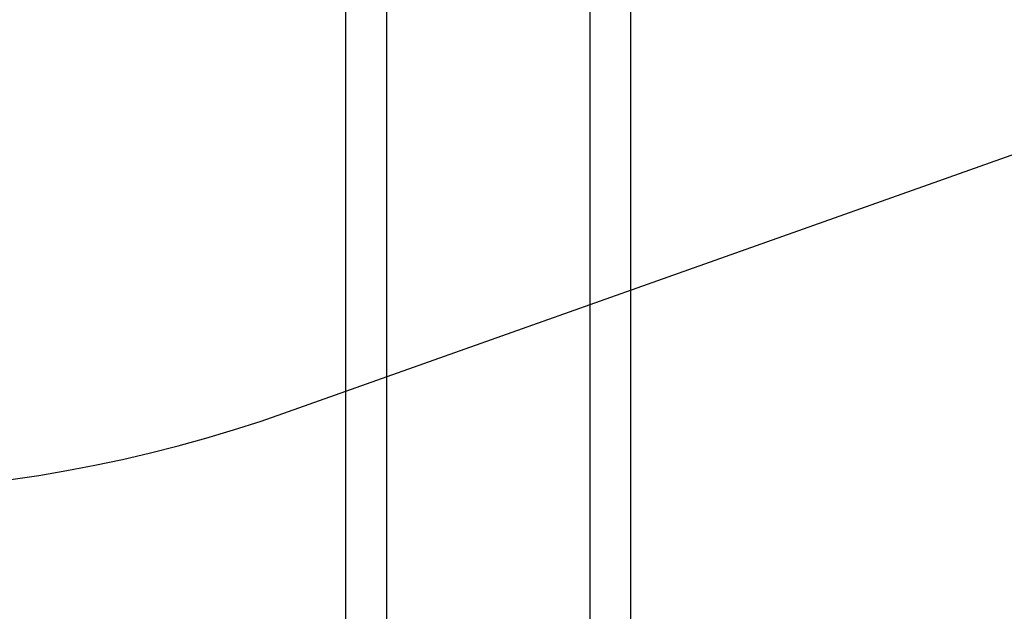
# Model space of a CAD drawing. Extents: x -169 to 6736, y -208 to 3022.
# Tile 647 of 656: x 6281 to 6305, y 1441 to 1456. Entities that reach past the tile are written whole.
import ezdxf

# ---------------------------------------------------------------- set-up
doc = ezdxf.new("R2010")
doc.units = 0
doc.header["$MEASUREMENT"] = 0
doc.layers.add('TANK-SLOPE', color=3, linetype='CONTINUOUS')
doc.layers.add('TANK-UST-RIB', color=7, linetype='CONTINUOUS')

msp = doc.modelspace()

# ---------------------------------------------------------------- linework, layer by layer
at = {"layer": 'TANK-SLOPE'}
msp.add_lwpolyline([(6331.20253, 1461.99195, 0.70597857), (6331.20305, 1496.04464), (6287.25021, 1511.65955, 1.41647358), (6287.2492, 1446.37841)], format="xyb", close=True, dxfattribs=at)
at = {"layer": 'TANK-UST-RIB'}
for p, q in [((6295.65422, 1468.41137), (6295.65422, 1418.01839)), ((6294.65422, 1466.7096), (6294.65422, 1416.01839)), ((6289.65422, 1461.228), (6289.65422, 1416.01839)), ((6288.65422, 1460.48472), (6288.65422, 1418.01839))]:
    msp.add_line(p, q, dxfattribs=at)

doc.saveas('drawing.dxf')
